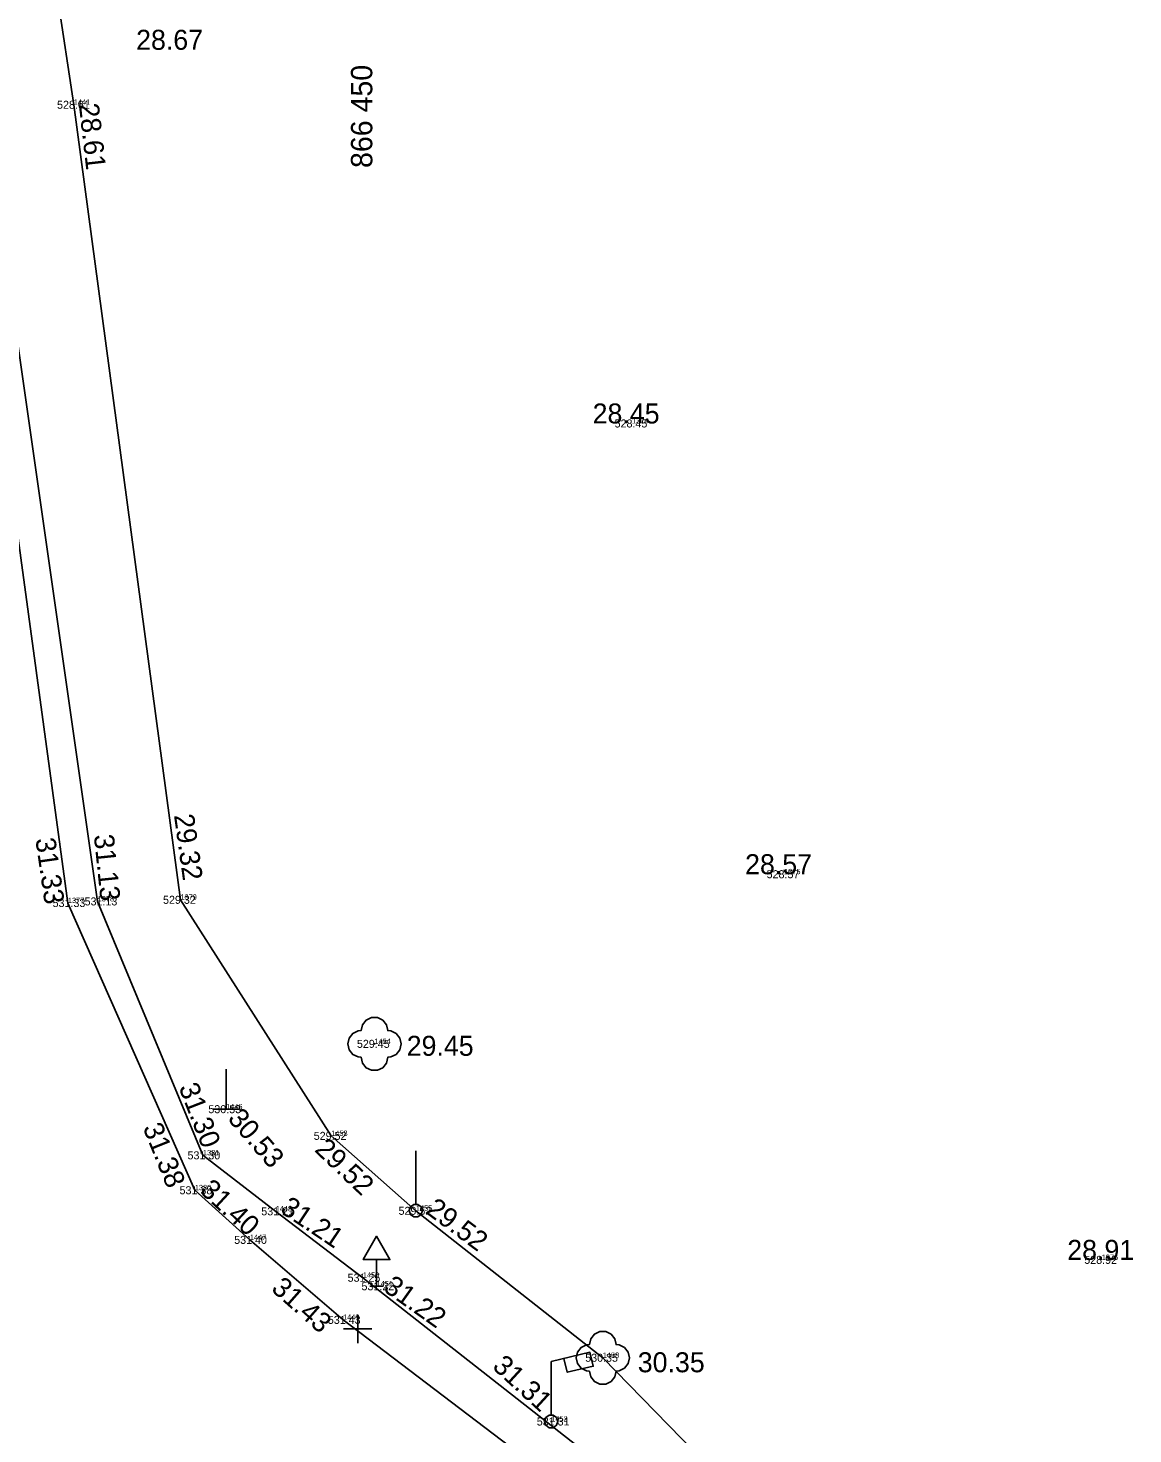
# Model space of a CAD drawing. Extents: x -866693 to -866303, y -1041966 to -1040244.
# Drawn here: x -866462.4 to -866420.9, y -1041903.9 to -1041851.2 of the extents above; entities that cross this region are included whole.
import ezdxf

# ---------------------------------------------------------------- set-up
doc = ezdxf.new("R2010")
doc.units = 0
for name, color, linetype in [('1 hrana zpevněné komunikace-plocha', 7, 'Continuous'), ('38 sloup dřevěný', 7, 'Continuous'), ('41 tyčový znak _informační tabule', 7, 'Continuous'), ('42 dopravní značka', 7, 'Continuous'), ('43 lampa', 7, 'Continuous'), ('6 bod terénu', 7, 'Continuous'), ('60 strom bez rozlišení', 7, 'Continuous'), ('7 hrana svah nahoře', 7, 'Continuous'), ('8 hrana svah dole', 7, 'Continuous'), ('Bod', 7, 'Continuous'), ('Nadmořská výška', 7, 'Continuous'), ('Nadmořská výška_tisk', 7, 'Continuous'), ('Síť', 7, 'Continuous'), ('Síť křížek', 7, 'Continuous'), ('Číslo bodu', 7, 'Continuous')]:
    doc.layers.add(name, color=color, linetype=linetype)

msp = doc.modelspace()

# ---------------------------------------------------------------- linework, layer by layer
at = {"layer": '1 hrana zpevněné komunikace-plocha'}
msp.add_lwpolyline([(-866521.136, -1041445.078), (-866508.392, -1041537.454), (-866498.773, -1041606.69), (-866494.1, -1041640.595), (-866489.402, -1041674.676), (-866486.72, -1041694.284), (-866486.072, -1041699.754), (-866485.271, -1041705.651), (-866480.766, -1041738.663), (-866470.416, -1041813.512), (-866469.678, -1041818.801), (-866468.328, -1041828.98), (-866464.804, -1041855.208), (-866460.868, -1041884.031), (-866456.109, -1041894.798), (-866454.046, -1041896.659), (-866450.549, -1041899.657), (-866442.256, -1041905.958), (-866433.526, -1041913.041), (-866423.347, -1041921.351)], dxfattribs=at)
at = {"layer": '38 sloup dřevěný'}
msp.add_lwpolyline([(-866447.82, -1041895.33), (-866447.745, -1041895.33), (-866447.62, -1041895.42), (-866447.57, -1041895.565), (-866447.62, -1041895.71), (-866447.745, -1041895.8), (-866447.9, -1041895.8), (-866448.025, -1041895.71), (-866448.075, -1041895.565), (-866448.025, -1041895.42), (-866447.9, -1041895.33), (-866447.825, -1041895.33), (-866447.825, -1041893.32)], dxfattribs=at)
at = {"layer": '41 tyčový znak _informační tabule'}
for points in [[(-866454.936, -1041890.262), (-866454.936, -1041891.762)], [(-866455.436, -1041891.762), (-866454.436, -1041891.762)]]:
    msp.add_lwpolyline(points, dxfattribs=at)
at = {"layer": '42 dopravní značka'}
for points in [[(-866449.293, -1041898.401), (-866449.293, -1041897.401), (-866448.793, -1041897.401), (-866449.293, -1041896.526), (-866449.793, -1041897.401), (-866449.293, -1041897.401)], [(-866449.543, -1041898.401), (-866449.043, -1041898.401)]]:
    msp.add_lwpolyline(points, dxfattribs=at)
at = {"layer": '43 lampa'}
for points in [[(-866442.745, -1041903.233), (-866442.67, -1041903.233), (-866442.545, -1041903.323), (-866442.495, -1041903.468), (-866442.545, -1041903.613), (-866442.67, -1041903.703), (-866442.825, -1041903.703), (-866442.95, -1041903.613), (-866443, -1041903.468), (-866442.95, -1041903.323), (-866442.825, -1041903.233), (-866442.745, -1041903.233), (-866442.745, -1041901.223), (-866441.295, -1041900.873), (-866441.17, -1041901.398), (-866442.145, -1041901.623), (-866442.27, -1041901.108)], [(-866442.775, -1041903.473), (-866442.715, -1041903.473)]]:
    msp.add_lwpolyline(points, dxfattribs=at)
at = {"layer": '6 bod terénu'}
for p, q in [((-866439.717, -1041866.05), (-866439.717, -1041866.05)), ((-866434.015, -1041882.95), (-866434.015, -1041882.95)), ((-866422.107, -1041897.411), (-866422.107, -1041897.411))]:
    msp.add_line(p, q, dxfattribs=at)
at = {"layer": '60 strom bez rozlišení'}
for points in [[(-866448.376, -1041889.314), (-866448.426, -1041889.531), (-866448.564, -1041889.705), (-866448.765, -1041889.802), (-866448.876, -1041889.814), (-866448.926, -1041890.031), (-866449.064, -1041890.205), (-866449.265, -1041890.302), (-866449.487, -1041890.302), (-866449.688, -1041890.205), (-866449.826, -1041890.031), (-866449.876, -1041889.814), (-866449.987, -1041889.802), (-866450.188, -1041889.705), (-866450.326, -1041889.531), (-866450.376, -1041889.314), (-866450.326, -1041889.097), (-866450.188, -1041888.923), (-866449.987, -1041888.826), (-866449.876, -1041888.814), (-866449.826, -1041888.597), (-866449.688, -1041888.423), (-866449.487, -1041888.326), (-866449.265, -1041888.326), (-866449.064, -1041888.423), (-866448.926, -1041888.597), (-866448.876, -1041888.814), (-866448.765, -1041888.826), (-866448.564, -1041888.923), (-866448.426, -1041889.097)], [(-866439.814, -1041901.083), (-866439.863, -1041901.3), (-866440.003, -1041901.474), (-866440.203, -1041901.571), (-866440.314, -1041901.583), (-866440.363, -1041901.8), (-866440.503, -1041901.974), (-866440.703, -1041902.071), (-866440.925, -1041902.071), (-866441.125, -1041901.974), (-866441.265, -1041901.8), (-866441.314, -1041901.583), (-866441.425, -1041901.571), (-866441.625, -1041901.474), (-866441.765, -1041901.3), (-866441.814, -1041901.083), (-866441.765, -1041900.866), (-866441.625, -1041900.692), (-866441.425, -1041900.596), (-866441.314, -1041900.583), (-866441.265, -1041900.366), (-866441.125, -1041900.192), (-866440.925, -1041900.096), (-866440.703, -1041900.096), (-866440.503, -1041900.192), (-866440.363, -1041900.366), (-866440.314, -1041900.583), (-866440.203, -1041900.596), (-866440.003, -1041900.692), (-866439.863, -1041900.866)]]:
    msp.add_lwpolyline(points, close=True, dxfattribs=at)
for points in [[(-866449.401, -1041889.314), (-866449.376, -1041889.314), (-866449.351, -1041889.314)], [(-866440.839, -1041901.083), (-866440.814, -1041901.083), (-866440.789, -1041901.083)]]:
    msp.add_lwpolyline(points, dxfattribs=at)
at = {"layer": '7 hrana svah nahoře'}
for p, q in [((-866459.752, -1041883.969), (-866463.88, -1041855.165)), ((-866455.804, -1041893.487), (-866459.752, -1041883.969)), ((-866453.078, -1041895.593), (-866455.804, -1041893.487)), ((-866449.808, -1041898.078), (-866453.078, -1041895.593)), ((-866441.362, -1041904.702), (-866449.808, -1041898.078))]:
    msp.add_line(p, q, dxfattribs=at)
at = {"layer": '8 hrana svah dole'}
for p, q in [((-866461.888, -1041845.928), (-866460.648, -1041854.101)), ((-866460.648, -1041854.101), (-866456.648, -1041883.905)), ((-866456.648, -1041883.905), (-866450.995, -1041892.761)), ((-866450.995, -1041892.761), (-866447.82, -1041895.57)), ((-866447.82, -1041895.57), (-866440.814, -1041901.083)), ((-866440.814, -1041901.083), (-866426.81, -1041915.407))]:
    msp.add_line(p, q, dxfattribs=at)
at = {"layer": 'Bod'}
for p, q in [((-866460.648, -1041854.101), (-866460.648, -1041854.101)), ((-866460.868, -1041884.031), (-866460.868, -1041884.031)), ((-866459.752, -1041883.969), (-866459.752, -1041883.969)), ((-866456.648, -1041883.905), (-866456.648, -1041883.905)), ((-866449.376, -1041889.314), (-866449.376, -1041889.314)), ((-866454.936, -1041891.762), (-866454.936, -1041891.762)), ((-866450.995, -1041892.761), (-866450.995, -1041892.761)), ((-866455.804, -1041893.487), (-866455.804, -1041893.487)), ((-866456.109, -1041894.798), (-866456.109, -1041894.798)), ((-866453.078, -1041895.593), (-866453.078, -1041895.593)), ((-866447.82, -1041895.57), (-866447.82, -1041895.57)), ((-866454.046, -1041896.659), (-866454.046, -1041896.659)), ((-866449.808, -1041898.078), (-866449.808, -1041898.078)), ((-866449.293, -1041898.401), (-866449.293, -1041898.401)), ((-866450.549, -1041899.657), (-866450.549, -1041899.657)), ((-866440.814, -1041901.083), (-866440.814, -1041901.083)), ((-866442.745, -1041903.473), (-866442.745, -1041903.473))]:
    msp.add_line(p, q, dxfattribs=at)
at = {"layer": 'Síť křížek'}
for p, q in [((-866450, -1041900.53), (-866450, -1041899.47)), ((-866450.53, -1041900), (-866449.47, -1041900))]:
    msp.add_line(p, q, dxfattribs=at)

# ---------------------------------------------------------------- texts
at = {"layer": 'Nadmořská výška'}
for s, p in [('528.61', (-866461.275, -1041854.25)), ('528.45', (-866440.37, -1041866.2)), ('528.57', (-866434.67, -1041883.1)), ('531.13', (-866460.242, -1041884.12)), ('529.32', (-866457.301, -1041884.06)), ('531.33', (-866461.441, -1041884.18)), ('529.45', (-866450.031, -1041889.46)), ('530.53', (-866455.602, -1041891.91)), ('529.52', (-866451.651, -1041892.91)), ('531.30', (-866456.383, -1041893.64)), ('531.38', (-866456.681, -1041894.95)), ('531.21', (-866453.618, -1041895.74)), ('529.52', (-866448.471, -1041895.72)), ('531.40', (-866454.633, -1041896.81)), ('528.92', (-866422.761, -1041897.56)), ('531.25', (-866450.381, -1041898.23)), ('531.22', (-866449.861, -1041898.55)), ('531.43', (-866451.121, -1041899.81)), ('530.35', (-866441.472, -1041901.23)), ('531.31', (-866443.288, -1041903.62))]:
    msp.add_text(s, height=0.3, dxfattribs=at).set_placement(p)
at = {"layer": 'Nadmořská výška_tisk'}
for s, p in [('28.67', (-866458.31, -1041852.039)), ('28.45', (-866441.194, -1041866.05)), ('28.57', (-866435.478, -1041882.95)), ('29.45', (-866448.165, -1041889.759)), ('28.91', (-866423.399, -1041897.411)), ('30.35', (-866439.502, -1041901.624))]:
    msp.add_text(s, height=0.75, dxfattribs=at).set_placement(p)
for s, rotation, p in [('28.61', 276.4906, (-866460.46, -1041854.078)), ('29.32', 277.9036, (-866456.892, -1041880.737)), ('31.33', 278.2345, (-866462.09, -1041881.631)), ('31.13', 275.8237, (-866459.895, -1041881.486)), ('31.30', 291.1852, (-866456.722, -1041890.94)), ('30.53', 310.9241, (-866454.908, -1041892.131)), ('31.38', 291.9757, (-866458.07, -1041892.449)), ('29.52', 316.3642, (-866451.655, -1041893.315)), ('31.40', 317.305, (-866455.959, -1041894.86)), ('31.21', 326.1425, (-866452.946, -1041895.606)), ('29.52', 323.2318, (-866447.497, -1041895.627)), ('31.43', 318.573, (-866453.283, -1041898.542)), ('31.22', 324.5418, (-866449.08, -1041898.547)), ('31.31', 317.4764, (-866444.99, -1041901.455))]:
    msp.add_text(s, height=0.75, rotation=rotation, dxfattribs=at).set_placement(p)
at = {"layer": 'Síť'}
msp.add_text('866 450', height=0.8, rotation=90, dxfattribs=at).set_placement((-866449.455, -1041856.47))
at = {"layer": 'Číslo bodu'}
for s, p in [('1441', (-866460.648, -1041854.101)), ('1374', (-866439.717, -1041866.05)), ('1375', (-866434.015, -1041882.95)), ('1377', (-866460.868, -1041884.031)), ('1378', (-866459.752, -1041883.969)), ('1379', (-866456.648, -1041883.905)), ('1454', (-866449.376, -1041889.314)), ('1446', (-866454.936, -1041891.762)), ('1453', (-866450.995, -1041892.761)), ('1381', (-866455.804, -1041893.487)), ('1380', (-866456.109, -1041894.798)), ('1448', (-866453.078, -1041895.593)), ('1455', (-866447.82, -1041895.57)), ('1447', (-866454.046, -1041896.659)), ('1376', (-866422.107, -1041897.411)), ('1450', (-866449.808, -1041898.078)), ('1451', (-866449.293, -1041898.401)), ('1449', (-866450.549, -1041899.657)), ('1458', (-866440.814, -1041901.083)), ('1452', (-866442.745, -1041903.473))]:
    msp.add_text(s, height=0.2, dxfattribs=at).set_placement(p)

doc.saveas('drawing.dxf')
